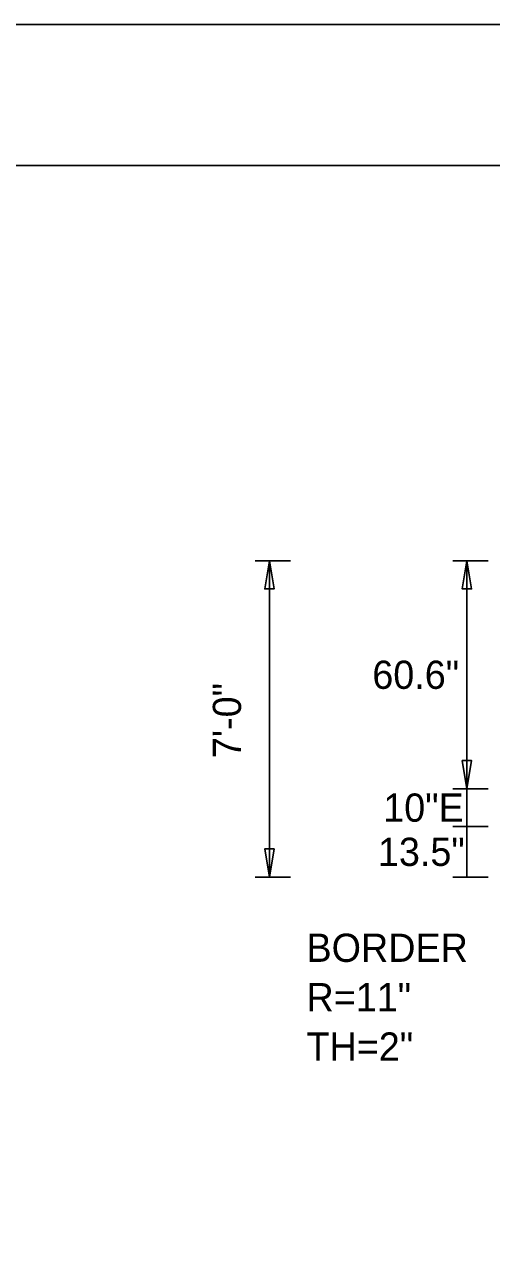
# Model space of a CAD drawing. Extents: x 1806251 to 1809821, y 414895 to 422886.
# Drawn here: x 1809675.736 to 1809676.978, y 415380.976 to 415384.226 of the extents above; entities that cross this region are included whole.
import ezdxf

# ---------------------------------------------------------------- set-up
doc = ezdxf.new("R2010")
doc.units = 0
doc.layers.add('GSDIMS', color=7, linetype='Continuous')
doc.layers.add('GSSHT', color=7, linetype='Continuous')

msp = doc.modelspace()

# ---------------------------------------------------------------- linework, layer by layer
at = {"layer": 'GSDIMS'}
for p, q in [((1809676.4433, 415382.8011), (1809676.3496, 415382.8011)), ((1809676.3871, 415381.9601), (1809676.3871, 415382.8011)), ((1809676.9683, 415382.8011), (1809676.8746, 415382.8011)), ((1809676.9121, 415382.1951), (1809676.9121, 415382.8011)), ((1809676.9683, 415382.1951), (1809676.8746, 415382.1951)), ((1809676.9683, 415382.1951), (1809676.8746, 415382.1951)), ((1809676.9121, 415382.1951), (1809676.9121, 415382.0951)), ((1809676.9683, 415382.0951), (1809676.8746, 415382.0951)), ((1809676.9683, 415382.0951), (1809676.8746, 415382.0951)), ((1809676.9121, 415381.9601), (1809676.9121, 415382.0951)), ((1809676.4433, 415381.9601), (1809676.3496, 415381.9601)), ((1809676.9683, 415381.9601), (1809676.8746, 415381.9601))]:
    msp.add_line(p, q, dxfattribs=at)
for points in [[(1809676.3871, 415382.8011), (1809676.3996, 415382.7261), (1809676.3746, 415382.7261)], [(1809676.9121, 415382.8011), (1809676.9246, 415382.7261), (1809676.8996, 415382.7261)], [(1809676.9121, 415382.1951), (1809676.9246, 415382.2701), (1809676.8996, 415382.2701)], [(1809676.3871, 415381.9601), (1809676.3996, 415382.0351), (1809676.3746, 415382.0351)]]:
    msp.add_lwpolyline(points, close=True, dxfattribs=at)
at = {"layer": 'GSSHT'}
msp.add_line((1809672.1349, 415384.2262), (1809684.8891, 415384.2262), dxfattribs=at)
msp.add_lwpolyline([(1809672.634, 415383.8512), (1809684.6381, 415383.8512), (1809684.6381, 415376.3475), (1809672.634, 415376.3475)], close=True, dxfattribs=at)

# ---------------------------------------------------------------- texts
at = {"layer": 'GSDIMS'}
for s, p in [('60.6"', (1809676.6606, 415382.4606)), ('10"E', (1809676.6896, 415382.1076)), ('13.5"', (1809676.6756, 415381.9901)), ('BORDER', (1809676.4856, 415381.7351)), ('R=11"', (1809676.4856, 415381.6038)), ('TH=2"', (1809676.4856, 415381.4726))]:
    msp.add_text(s, height=0.075, dxfattribs=at).set_placement(p)
msp.add_text('7\'-0"', height=0.075, rotation=90, dxfattribs=at).set_placement((1809676.3116, 415382.2766))

doc.saveas('drawing.dxf')
